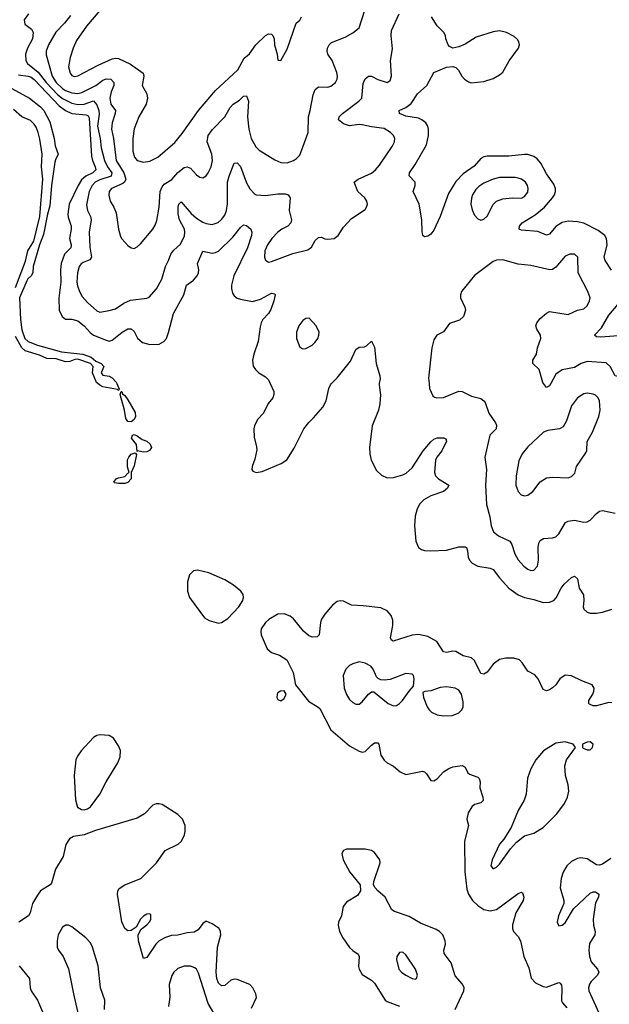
# Model space of a CAD drawing. Header units: inches. Extents: x 1771504 to 1971212, y 471788 to 643615.
# Tile 483 of 587: x 1884737 to 1888513, y 596024 to 602332. Entities that reach past the tile are written whole.
import ezdxf

# ---------------------------------------------------------------- set-up
doc = ezdxf.new("R2010")
doc.units = ezdxf.units.IN
doc.header["$MEASUREMENT"] = 0
doc.layers.add('B8589', color=7, linetype='Continuous')
doc.layers.add('B8680', color=7, linetype='Continuous')

msp = doc.modelspace()

# ---------------------------------------------------------------- linework, layer by layer
at = {"layer": 'B8589', "color": 5}
for points, elevation in [([(1885358.7, 600000), (1885374.9, 599965.1), (1885370, 599955.3), (1885363.2, 599963.2), (1885270, 599979.8), (1885249.8, 599989.8), (1885238.2, 600000)], 280), ([(1886341.5, 600000), (1886364.2, 599950), (1886365, 599930), (1886356.9, 599910), (1886327.7, 599872.3), (1886298, 599810), (1886260.2, 599770), (1886239.7, 599730), (1886235.9, 599710), (1886237.8, 599657.7), (1886254.4, 599594.4), (1886255.1, 599575.1), (1886242.8, 599517.3), (1886226, 599470), (1886223, 599450), (1886230, 599438.8), (1886250.5, 599430.5), (1886290, 599437.4), (1886411.7, 599488.3), (1886447.9, 599512.1), (1886494.3, 599585.7), (1886557, 599710), (1886587.8, 599752.2), (1886618.6, 599781.4), (1886677.2, 599850), (1886699.3, 599890), (1886717.2, 599970), (1886727.2, 599992.8), (1886734.3, 600000)], 320), ([(1887039.9, 600000), (1887038, 599990), (1887048.1, 599928.1), (1887043.1, 599870), (1887034.4, 599830), (1886993.4, 599730), (1886977.2, 599590), (1886978.4, 599550), (1886986.7, 599510), (1887022.9, 599442.9), (1887054.3, 599414.3), (1887090, 599397.3), (1887130, 599399.7), (1887190, 599415.3), (1887212.4, 599427.6), (1887250, 599461.4), (1887321.3, 599570), (1887370, 599626.9), (1887390, 599643.6), (1887410, 599652.7), (1887452.6, 599652.6), (1887466.2, 599646.2), (1887470, 599632), (1887440.7, 599570), (1887409.2, 599530), (1887399.2, 599510), (1887394, 599430), (1887400.3, 599410), (1887419.5, 599390), (1887484.2, 599350), (1887476.5, 599330), (1887451.6, 599310), (1887370, 599281.2), (1887324.7, 599255.3), (1887300.3, 599230), (1887282.7, 599197.3), (1887269.2, 599150.8), (1887265.4, 599090), (1887274.3, 598990), (1887290.4, 598950), (1887310, 598937.3), (1887330, 598931.3), (1887369.1, 598929.1), (1887470, 598933.4), (1887550, 598953.8), (1887590, 598955.6), (1887597.6, 598950), (1887605.3, 598930), (1887608.2, 598888.2), (1887617, 598870), (1887634.9, 598850), (1887671.1, 598831.1), (1887750, 598818.6), (1887768.6, 598808.6), (1887810, 598755.2), (1887870, 598690.2), (1887930, 598647), (1887970, 598629.4), (1888030, 598617), (1888090, 598597.3), (1888130, 598600.2), (1888157.4, 598610), (1888172.9, 598627.1), (1888205, 598690), (1888224.5, 598715.5), (1888270, 598758.9), (1888290, 598766), (1888308.7, 598748.7), (1888320.3, 598690), (1888346.9, 598646.9), (1888350.3, 598610), (1888345.5, 598570), (1888350, 598554.8), (1888370, 598535.8), (1888390, 598530.3), (1888430, 598529.1), (1888470, 598535.2), (1888530, 598556.1)], 320), ([(1887359, 600000), (1887361.5, 599970), (1887382.6, 599922.6), (1887393, 599913), (1887408.9, 599908.9), (1887450, 599912.2), (1887550, 599951.5), (1887570, 599948.9), (1887630, 599919), (1887690, 599904.2), (1887710.2, 599890.2), (1887718.6, 599878.6), (1887740.3, 599810), (1887783.1, 599750), (1887790, 599734), (1887788.4, 599710), (1887748.5, 599670), (1887715.3, 599530), (1887725.3, 599450), (1887720.3, 599350), (1887725.4, 599225.4), (1887747.5, 599147.5), (1887755.4, 599090), (1887770.8, 599050.8), (1887804.1, 599024.1), (1887875.6, 598990), (1887888.1, 598970), (1887907.5, 598910), (1887930, 598872.2), (1887966, 598830), (1887990, 598811.8), (1888010, 598802.6), (1888030, 598804.4), (1888053.7, 598830), (1888059.8, 598870), (1888056.4, 598950), (1888061.3, 598978.7), (1888070, 598996.3), (1888091.4, 599008.6), (1888150, 599012), (1888170, 599019.5), (1888190, 599037.1), (1888232, 599110), (1888250, 599119.6), (1888290, 599126), (1888350, 599111.8), (1888370, 599114), (1888390, 599126.4), (1888430, 599168.4), (1888450, 599182.4), (1888470, 599186.4), (1888550, 599170.4)], 340), ([(1888137.8, 600000), (1888130, 599985.1), (1888110, 599976.2), (1888091.7, 600000)], 340), ([(1888530, 597956.2), (1888510, 597958), (1888430, 597936.8), (1888410, 597936.9), (1888386.1, 597946.1), (1888382, 597950), (1888382.4, 597970), (1888406.6, 598010), (1888413.5, 598030), (1888415.4, 598050), (1888402, 598070), (1888335.8, 598095.8), (1888270, 598128.7), (1888230, 598131.9), (1888197, 598110), (1888170, 598069.6), (1888150, 598051.5), (1888130, 598038.7), (1888110, 598032.7), (1888090, 598041.2), (1888057, 598110), (1888035.6, 598135.6), (1887990, 598158.4), (1887957.7, 598210), (1887937.6, 598230), (1887901.7, 598241.7), (1887850, 598241.1), (1887810, 598232.7), (1887770, 598203.5), (1887730, 598150.8), (1887710, 598138.8), (1887690, 598143.9), (1887650, 598226), (1887630, 598242.7), (1887577.2, 598257.2), (1887530, 598283.1), (1887510, 598285.3), (1887470, 598276.8), (1887450, 598283), (1887407.7, 598347.7), (1887350, 598379.3), (1887290, 598392.1), (1887250, 598389.8), (1887129.3, 598350), (1887117.5, 598357.5), (1887111.8, 598371.8), (1887126.2, 598450), (1887125.9, 598485.9), (1887115.2, 598515.2), (1887090, 598545.7), (1887050, 598563.2), (1886937.5, 598577.5), (1886861.3, 598581.3), (1886810, 598607.6), (1886790, 598609.6), (1886770, 598603.6), (1886739.9, 598580.1), (1886690, 598524.2), (1886670, 598491.8), (1886662.9, 598470), (1886655.3, 598390), (1886641.6, 598378.4), (1886610, 598375.8), (1886586.2, 598386.2), (1886555, 598415), (1886490, 598494), (1886469.6, 598510), (1886430, 598525.3), (1886390, 598522.5), (1886332, 598490), (1886310, 598469.7), (1886283.2, 598430), (1886280.2, 598410), (1886283.6, 598390), (1886322.2, 598302.2), (1886350, 598278.4), (1886400.5, 598260.5), (1886448, 598230), (1886488.7, 598150), (1886504, 598070), (1886585.3, 597965.3), (1886648.4, 597928.4), (1886658.4, 597918.4), (1886730, 597782.4), (1886850, 597680.8), (1886910, 597645.3), (1886930, 597638.7), (1886950, 597643.1), (1886990, 597684.6), (1887010, 597698.3), (1887030, 597698.4), (1887037, 597690), (1887050, 597620.7), (1887070, 597588.2), (1887090.7, 597570), (1887130, 597548.7), (1887172.9, 597512.9), (1887210, 597497.1), (1887316.5, 597516.5), (1887330, 597512.2), (1887341.3, 597501.3), (1887370, 597458), (1887390, 597454.9), (1887410, 597468.4), (1887450, 597512.2), (1887484.7, 597535.3), (1887510, 597544.6), (1887570, 597553), (1887590, 597542.8), (1887607.5, 597507.5), (1887618.3, 597498.3), (1887670, 597478.7), (1887680.4, 597470), (1887684.9, 597450), (1887682.8, 597410), (1887702.9, 597350), (1887704.6, 597330), (1887690, 597314.3), (1887650, 597303.1), (1887631.8, 597290), (1887609.1, 597250), (1887600.5, 597210), (1887610.3, 597170), (1887584.4, 597070), (1887588.3, 596871.6), (1887601.4, 596761.4), (1887610.1, 596730.1), (1887637, 596690), (1887670, 596656), (1887710, 596632.3), (1887750, 596621.8), (1887790, 596631.3), (1887930, 596734), (1887950, 596742), (1887957.3, 596737.3), (1887964.9, 596710), (1887960.3, 596690), (1887913.7, 596610), (1887893.7, 596533.7), (1887893.4, 596510), (1887898.8, 596490), (1887930, 596457.3), (1887943.1, 596430), (1887964.6, 596330), (1887998.3, 596258.3), (1888012.2, 596192.2), (1888040.9, 596160.9), (1888090, 596138), (1888110, 596134.7), (1888190, 596163.7), (1888198.6, 596158.6), (1888206.1, 596146.1), (1888207.8, 596130), (1888206.5, 596046.5), (1888212.8, 596032.7), (1888240.4, 596000.4)], 320), ([(1886221.6, 595998.4), (1886252.3, 596067.7), (1886249.8, 596090), (1886229.8, 596130), (1886210.8, 596150.8), (1886130, 596183.5), (1886110, 596186), (1886090, 596178.3), (1886050, 596145.1), (1886030, 596141.5), (1886010, 596159.7), (1885999.3, 596190), (1885995, 596230), (1886003.4, 596390), (1886024.7, 596470), (1886023.5, 596490), (1886014.7, 596510), (1885970, 596540.5), (1885930, 596556), (1885910, 596541.2), (1885879.1, 596500.9), (1885854, 596486), (1885810, 596481.1), (1885750, 596466.6), (1885710, 596463.9), (1885670, 596450.9), (1885630, 596430.9), (1885607.9, 596410), (1885550, 596324.5), (1885530, 596318), (1885498.7, 596430), (1885495.1, 596470), (1885513.8, 596506.2), (1885550, 596533), (1885570, 596554), (1885577.4, 596570), (1885576.3, 596596.3), (1885570, 596602.7), (1885550, 596600.7), (1885530, 596589.4), (1885510.6, 596570), (1885482, 596518), (1885450, 596497.2), (1885430, 596494), (1885410, 596509), (1885391.6, 596551.6), (1885363.6, 596730), (1885364.5, 596750), (1885374, 596766), (1885409.8, 596790.2), (1885512, 596830), (1885612.8, 596930), (1885668, 597010), (1885751.3, 597050), (1885772.2, 597070), (1885791.4, 597108.6), (1885796.8, 597130), (1885797.1, 597170), (1885779.8, 597210), (1885750, 597240.5), (1885650, 597303.6), (1885630, 597309.1), (1885611.7, 597308.3), (1885590, 597299.3), (1885536.4, 597243.6), (1885490, 597217), (1885222.4, 597137.6), (1885150, 597109.6), (1885081.4, 597098.6), (1885056.7, 597083.3), (1885032.1, 597047.9), (1885015.5, 596970), (1884965.7, 596890), (1884940.3, 596799.7), (1884931.3, 596788.7), (1884870.4, 596750), (1884850, 596723.6), (1884817.8, 596670), (1884804.4, 596610), (1884792.9, 596590), (1884732, 596550)], 320), ([(1887526, 595990), (1887580.4, 596110), (1887583.5, 596130), (1887572.9, 596152.9), (1887526.5, 596206.5), (1887499.2, 596290), (1887454.7, 596350), (1887453.5, 596370), (1887464.5, 596410), (1887462.5, 596430), (1887445.8, 596470), (1887426, 596490), (1887402.9, 596502.9), (1887304.2, 596544.2), (1887230, 596586.4), (1887137.7, 596617.7), (1887120.7, 596630), (1887077, 596710), (1887029.4, 596750), (1887012.3, 596770), (1887003.7, 596790), (1887005.1, 596810), (1887045.6, 596930), (1887042.4, 596950), (1887010, 596996.9), (1886989, 597010), (1886950, 597018.3), (1886830, 597017.6), (1886810, 597009.2), (1886799.3, 596990), (1886808.2, 596950), (1886850.4, 596870), (1886916.4, 596790), (1886920.3, 596750), (1886899.5, 596720.5), (1886830, 596677.3), (1886809.4, 596650.6), (1886798.6, 596590), (1886779.3, 596550), (1886776.8, 596530), (1886784.2, 596490), (1886805.6, 596450), (1886850, 596388.9), (1886870, 596368.1), (1886904.8, 596344.8), (1886910.4, 596330), (1886906.8, 596266.8), (1886910.3, 596250), (1886930, 596215.5), (1886990, 596178.3), (1887010, 596158.9), (1887078, 596050), (1887090, 596041), (1887170, 596013.1)], 320), ([(1888522, 596958), (1888470, 596922.7), (1888450, 596916), (1888430, 596918), (1888370, 596955.4), (1888330, 596962.3), (1888310, 596958), (1888270, 596938.2), (1888240.7, 596910), (1888217.7, 596870), (1888203.9, 596830), (1888199, 596770), (1888221.1, 596690), (1888221.3, 596670), (1888186.5, 596590), (1888179.3, 596550), (1888190, 596527.7), (1888210, 596530.6), (1888230, 596546.4), (1888284.5, 596635.5), (1888390, 596735.8), (1888410, 596744.4), (1888423.8, 596743.8), (1888444.9, 596730), (1888444.4, 596710), (1888425.4, 596674.6), (1888421.6, 596658.4), (1888409.6, 596570.4), (1888411.3, 596531.3), (1888421.6, 596490), (1888419.7, 596470), (1888386.8, 596413.2), (1888382.1, 596370), (1888385.1, 596330), (1888396.1, 596296.1), (1888436.2, 596250), (1888445.4, 596230), (1888438, 596210), (1888396.1, 596170), (1888386.6, 596153.4), (1888380.2, 596130), (1888381.2, 596110), (1888445.8, 595970)], 340), ([(1885279.2, 595990), (1885281.1, 596050), (1885254.7, 596130), (1885238.9, 596270), (1885204, 596390), (1885190, 596418), (1885159.5, 596450), (1885070, 596520.7), (1885050, 596531.8), (1885031.7, 596531.7), (1885010, 596518.4), (1884982.8, 596470), (1884976.9, 596430), (1884977.6, 596390), (1884986, 596370), (1885014.4, 596330), (1885050.2, 596250.2), (1885081.8, 596090), (1885150.2, 595790)], 340), ([(1884733.7, 596270), (1884799.5, 596190), (1884802.8, 596130), (1884810.2, 596110.2), (1884850.2, 596050), (1884901.3, 595930)], 320), ([(1886000.7, 595930), (1885944.1, 596030), (1885882.7, 596222.7), (1885870, 596249.6), (1885857.9, 596257.9), (1885830, 596267.6), (1885790, 596267.7), (1885750, 596253.5), (1885723.6, 596230), (1885711.2, 596208.8), (1885694.6, 596150), (1885697.3, 596070), (1885689.1, 596010.9)], 340)]:
    msp.add_lwpolyline(points, dxfattribs=dict(at, elevation=elevation))
for points, elevation in [([(1885450, 599754.7), (1885430, 599756.9), (1885416.9, 599776.9), (1885408.5, 599830), (1885379.6, 599930), (1885386, 599950), (1885390.1, 599950.1), (1885395.2, 599935.2), (1885410, 599923.7), (1885430, 599896.5), (1885475.8, 599815.8), (1885479, 599790), (1885470, 599769.5)], 280), ([(1888370, 599939.2), (1888350, 599934.5), (1888310, 599909.8), (1888270, 599858.9), (1888238.3, 599761.7), (1888217.5, 599722.5), (1888194.8, 599710), (1888119.2, 599700.8), (1888090.8, 599689.2), (1887990, 599594.5), (1887954, 599550), (1887934.1, 599505.9), (1887917.2, 599410), (1887914.3, 599350), (1887928.3, 599308.3), (1887947.8, 599287.8), (1887970, 599280.4), (1887990, 599284.9), (1888022.4, 599310), (1888070, 599371.7), (1888110, 599397.4), (1888150, 599401.7), (1888250, 599397), (1888270, 599404.9), (1888292.5, 599427.5), (1888302.9, 599470), (1888362.8, 599557.2), (1888368.1, 599571.9), (1888371.6, 599630), (1888405.3, 599690), (1888446.6, 599790), (1888454, 599830), (1888449.6, 599890), (1888440.5, 599910), (1888425.3, 599925.3), (1888410, 599933.5)], 360), ([(1885530, 599561), (1885490.9, 599569.1), (1885490, 599566), (1885485.4, 599610), (1885452.3, 599650), (1885459, 599670), (1885470, 599674), (1885490, 599666), (1885522, 599642), (1885550.9, 599630.9), (1885571.9, 599611.9), (1885581.5, 599590), (1885568.3, 599571.7), (1885550, 599563.5)], 280), ([(1885370, 599359.7), (1885344.7, 599364.7), (1885339.3, 599370), (1885355.1, 599390), (1885370, 599397.4), (1885410, 599404.2), (1885430, 599427.3), (1885438, 599430), (1885426.5, 599466.5), (1885428.1, 599511.9), (1885435.4, 599530), (1885450, 599548.5), (1885475.9, 599555.9), (1885485.4, 599545.4), (1885470, 599472.7), (1885451.7, 599430), (1885450.8, 599390), (1885430, 599366), (1885410, 599359.8)], 280), ([(1885875.1, 598804.9), (1885850, 598801.6), (1885825, 598775), (1885811.1, 598730), (1885812, 598670), (1885823.8, 598630), (1885920.5, 598500.5), (1885950, 598482.9), (1886010, 598465.8), (1886030, 598470.2), (1886070, 598495), (1886140.3, 598570), (1886164.8, 598610), (1886170.8, 598630), (1886168.4, 598650), (1886152.8, 598670), (1886105.1, 598710), (1886050, 598742.4), (1885948.3, 598788.3)], 320), ([(1886910, 598217.6), (1886870, 598205.1), (1886850, 598193.6), (1886824.9, 598170), (1886807.9, 598130), (1886814.4, 598050), (1886830, 598008.4), (1886850, 597977.6), (1886870, 597957), (1886890, 597945.7), (1886910, 597947), (1886930, 597962.4), (1886970, 598010.5), (1886990, 598025.5), (1887005.2, 598025.2), (1887096.4, 597950), (1887130, 597936.5), (1887150, 597938), (1887169.5, 597950), (1887187.6, 597970), (1887230, 598030.8), (1887258, 598062), (1887263.7, 598110), (1887258, 598130), (1887250, 598138), (1887210, 598144.2), (1887110, 598105.1), (1887070, 598099.5), (1887050, 598103.7), (1887031.9, 598111.9), (1887022.4, 598122.4), (1886999.6, 598170), (1886984.5, 598190), (1886950, 598209.7)], 340), ([(1887470, 598058), (1887430, 598052.8), (1887370, 598031.5), (1887331.1, 598028.9), (1887318, 598022), (1887322.8, 597990), (1887346.7, 597930), (1887358.4, 597910), (1887375, 597895), (1887410, 597878.5), (1887450, 597872.2), (1887505.5, 597874.5), (1887530, 597883.7), (1887548.3, 597891.7), (1887569.4, 597910), (1887577.6, 597930), (1887577.4, 597962.6), (1887567.2, 598010), (1887550, 598036.4), (1887525.2, 598050)], 340), ([(1886430, 598032.7), (1886406, 598030), (1886390, 598019.3), (1886384.9, 598010), (1886384.4, 597990), (1886390, 597976), (1886410, 597968.2), (1886430, 597984), (1886442.7, 598010)], 320), ([(1885250, 597751.2), (1885230, 597745.7), (1885210, 597732.8), (1885130, 597647), (1885106.7, 597613.3), (1885096.8, 597590), (1885084.6, 597490), (1885094.6, 597334.6), (1885102, 597302), (1885107.9, 597287.9), (1885132.1, 597272.1), (1885150, 597270.3), (1885170, 597275.2), (1885190, 597289), (1885249.9, 597370.1), (1885289.9, 597450), (1885364.3, 597570), (1885381.2, 597610), (1885383, 597650), (1885370, 597680.4), (1885338.2, 597730), (1885310, 597745)], 320), ([(1888230, 597704.7), (1888170, 597696.9), (1888092.1, 597647.9), (1888042.6, 597590), (1888010, 597532.7), (1887987.9, 597472.1), (1887979.6, 597370), (1887967.3, 597332.7), (1887930, 597266.6), (1887884.2, 597155.8), (1887837.8, 597082.3), (1887810, 597049.2), (1887762.4, 596950), (1887754.8, 596910), (1887770, 596891), (1887790, 596902), (1887810, 596920.7), (1887880.1, 597019.9), (1887917.4, 597062.6), (1887970, 597102.4), (1888030, 597119.3), (1888090, 597155.8), (1888176.4, 597243.6), (1888225.7, 597310), (1888244.7, 597350), (1888254.5, 597390), (1888249.8, 597429.8), (1888232.8, 597490), (1888228.2, 597551.8), (1888238.7, 597590), (1888295.3, 597670), (1888282, 597690)], 340), ([(1888390, 597706), (1888370, 597702.7), (1888341, 597690), (1888341, 597670), (1888345.8, 597665.8), (1888370, 597654.8), (1888390, 597654.8), (1888405.2, 597670), (1888409.2, 597690)], 340), ([(1887190, 596357.6), (1887170, 596355.6), (1887152.4, 596330), (1887150.4, 596310), (1887165.7, 596250), (1887183, 596230), (1887210.7, 596210), (1887250, 596188.9), (1887270, 596186), (1887277.2, 596190), (1887285.1, 596210), (1887271.1, 596250), (1887210, 596340.9)], 340)]:
    msp.add_lwpolyline(points, close=True, dxfattribs=dict(at, elevation=elevation))
at = {"layer": 'B8680', "color": 5}
for points, elevation in [([(1885061.3, 602358.7), (1885024.8, 602310), (1884969.2, 602250.8), (1884920.5, 602170), (1884906.4, 602130), (1884905.6, 602105.6), (1884945.3, 601970), (1884970.9, 601930), (1885010, 601890.5), (1885030, 601877.4), (1885070, 601862.5), (1885110, 601858.4), (1885135.2, 601864.8), (1885224, 601910), (1885270, 601945.1), (1885290, 601953.4), (1885321.3, 601950), (1885339.7, 601930), (1885339, 601910), (1885322.9, 601870), (1885313.9, 601830), (1885319.8, 601790), (1885349.3, 601749.3), (1885348.7, 601730), (1885328, 601670), (1885325.3, 601630), (1885338.1, 601570), (1885355.3, 601430), (1885404, 601350), (1885416.6, 601310), (1885408.2, 601291.8), (1885397.5, 601282.5), (1885324.2, 601250), (1885310.2, 601230), (1885307, 601207), (1885317.2, 601170), (1885340.7, 601130), (1885354.9, 601094.9), (1885368.9, 600990), (1885382, 600942), (1885390, 600926.8), (1885430, 600884.7), (1885450.7, 600870.7), (1885470, 600866.8), (1885490, 600877.3), (1885510, 600896.3), (1885589.8, 600990.2), (1885604.9, 601015.1), (1885615, 601044.9), (1885629.8, 601130.2), (1885635.9, 601230), (1885650, 601260.9), (1885662.9, 601277.1), (1885711.9, 601308.1), (1885750, 601351.9), (1885790, 601384.5), (1885810, 601389.1), (1885830, 601379.6), (1885870, 601338.7), (1885890, 601323.7), (1885910, 601318.4), (1885930, 601330.5), (1885944.2, 601350), (1885964, 601390), (1885971.9, 601430), (1885967.6, 601470), (1885937.3, 601550), (1885943.2, 601590), (1885971.2, 601628.8), (1886050, 601709.2), (1886083.9, 601770), (1886103.8, 601790), (1886143.8, 601816.2), (1886170, 601842), (1886190, 601843.8), (1886201.8, 601810), (1886195.2, 601710), (1886203.5, 601630), (1886220.2, 601570), (1886250, 601517.1), (1886270, 601495.8), (1886370, 601434.6), (1886410, 601416), (1886450, 601414.9), (1886490, 601429.1), (1886510, 601442.6), (1886530, 601463.8), (1886538.2, 601481.8), (1886583.5, 601610), (1886586.3, 601710), (1886598, 601750), (1886616.2, 601850), (1886630, 601884.4), (1886650, 601901.1), (1886710, 601898.7), (1886730, 601905.3), (1886758.7, 601930), (1886769.6, 601950), (1886772.8, 601970), (1886767.3, 601992.7), (1886738.5, 602070), (1886709.7, 602110), (1886705.1, 602130), (1886707.2, 602150), (1886717.7, 602170), (1886733.5, 602186.5), (1886820.8, 602219.2), (1886870, 602246.7), (1886910, 602279.3), (1886946.5, 602393.5)], 360), ([(1885287.2, 602432.8), (1885164.6, 602290), (1885100.9, 602199.1), (1885078.2, 602150), (1885059.8, 602090), (1885048.7, 602030), (1885059.1, 601990), (1885070, 601974.9), (1885080.7, 601970), (1885090, 601967.3), (1885110, 601971.3), (1885240.4, 602039.6), (1885330, 602082), (1885350, 602085.7), (1885370, 602083), (1885447.3, 602047.3), (1885527.2, 601990), (1885531.2, 601970), (1885520.9, 601910), (1885550, 601857.1), (1885555.3, 601830), (1885545.7, 601790), (1885500.2, 601710), (1885470, 601632.7), (1885461, 601570), (1885461.5, 601490), (1885471.1, 601451.1), (1885490, 601430.3), (1885530, 601418.3), (1885570, 601425.7), (1885620.5, 601450), (1885730, 601546), (1885776.7, 601603.4), (1885880.9, 601750), (1885990, 601877.3), (1886134.8, 602010), (1886174.5, 602085.5), (1886207.8, 602112.2), (1886248.7, 602170), (1886310, 602230.2), (1886330, 602240.8), (1886350, 602238.7), (1886358, 602230), (1886366.5, 602210), (1886368.2, 602170), (1886384.9, 602110), (1886390, 602072), (1886410, 602071), (1886450, 602142.8), (1886508, 602310), (1886530.8, 602329.2), (1886540.9, 602350)], 380), ([(1884792.6, 602370), (1884766.5, 602330), (1884770, 602303.8), (1884811.4, 602271.4), (1884822.3, 602250), (1884818.7, 602210), (1884786, 602150), (1884773.1, 602110), (1884775.4, 602070), (1884786.5, 602050), (1884854.6, 601994.6), (1884905.4, 601930), (1884981.2, 601850), (1885010, 601826.2), (1885070, 601796.9), (1885110, 601789.4), (1885150, 601790.4), (1885210, 601811.6), (1885230, 601787.2), (1885243.2, 601750), (1885245.4, 601725.4), (1885234.1, 601650), (1885251.8, 601570), (1885258.8, 601510), (1885280.4, 601430), (1885300.1, 601390), (1885326.8, 601350), (1885322.5, 601330), (1885250, 601306.1), (1885219.2, 601290), (1885201.7, 601270), (1885182.1, 601230), (1885165.6, 601145.6), (1885170.9, 601110), (1885190.9, 601070), (1885194.1, 601050), (1885182, 600970), (1885186.3, 600873.7), (1885195.9, 600810), (1885186.7, 600793.3), (1885143, 600777), (1885130, 600768.3), (1885117.8, 600750), (1885106.7, 600710), (1885103.7, 600650), (1885106.6, 600626.6), (1885119.3, 600590), (1885137.6, 600557.6), (1885170, 600520.8), (1885230, 600466.9), (1885250, 600457.8), (1885310, 600468.6), (1885350, 600480.2), (1885403.8, 600516.2), (1885445.8, 600534.2), (1885550, 600546.7), (1885566.9, 600553.1), (1885613.3, 600606.7), (1885646.8, 600670), (1885669.7, 600749.8), (1885690.5, 600789.5), (1885704.6, 600830), (1885724.8, 600855.2), (1885766.7, 600893.3), (1885792.7, 600947.3), (1885795.2, 600970), (1885791.7, 600990), (1885761.1, 601050), (1885751.7, 601088.3), (1885750.8, 601130), (1885756.9, 601150), (1885770, 601165.3), (1885835.5, 601090), (1885870, 601059.8), (1885910, 601033.6), (1885930, 601025.3), (1885970, 601020.2), (1886006.8, 601033.2), (1886030, 601051.3), (1886050, 601079.5), (1886060.5, 601110), (1886067.4, 601152.6), (1886067.8, 601290), (1886078.2, 601330), (1886110, 601412.4), (1886130, 601414.3), (1886150, 601390.2), (1886190, 601286), (1886210, 601247.4), (1886237.4, 601217.4), (1886250.2, 601210.2), (1886310, 601205), (1886390, 601215.7), (1886436.6, 601216.6), (1886457.1, 601210), (1886468.8, 601190), (1886462.3, 601110), (1886476.5, 601050), (1886473.7, 601030), (1886454.4, 601010), (1886416.4, 600990), (1886390, 600969.7), (1886351.6, 600930), (1886323.2, 600890), (1886306.2, 600850), (1886305.5, 600810), (1886310.3, 600790.3), (1886330, 600778.4), (1886350, 600781.7), (1886486.2, 600833.8), (1886582.5, 600857.5), (1886605.7, 600874.3), (1886630, 600917.1), (1886650, 600935.8), (1886670, 600938.9), (1886690, 600928.8), (1886710, 600926), (1886750, 600930.4), (1886776.2, 600950), (1886810, 601002.8), (1886862.4, 601057.6), (1886950, 601116.4), (1886958.5, 601130), (1886963.5, 601150), (1886960.4, 601170), (1886947.6, 601190), (1886901.6, 601230), (1886879, 601290), (1886904, 601310), (1886990, 601347.7), (1887015.8, 601370), (1887040.6, 601399.4), (1887121.7, 601518.3), (1887137.6, 601550), (1887139.1, 601570), (1887131.1, 601590), (1887112.2, 601610), (1887070, 601635.2), (1886990, 601644.8), (1886930, 601658.8), (1886910, 601660.2), (1886850, 601651.3), (1886810, 601665), (1886778.3, 601690), (1886783.1, 601710), (1886804.2, 601730), (1886909.7, 601810), (1886926.9, 601830), (1886936.7, 601923.3), (1886950, 601952), (1886969.6, 601970), (1886990, 601969), (1887030, 601949.2), (1887090, 601929), (1887110, 601943), (1887118.5, 601970), (1887110.7, 602070), (1887124, 602144), (1887114.8, 602230), (1887117, 602263), (1887166.8, 602370)], 340), ([(1888526.2, 600726.1), (1888486.3, 600790), (1888480.2, 600810), (1888498.2, 600890), (1888495.8, 600930), (1888483.1, 600950), (1888441.9, 600981.9), (1888350, 601027.8), (1888310, 601036.8), (1888250, 601040.2), (1888210, 601033.2), (1888170, 601006), (1888130, 600956.9), (1888110, 600951.1), (1888054.9, 600974.9), (1887950, 600983.1), (1887935.1, 600990), (1887937.4, 601010), (1887955.4, 601030), (1888038.3, 601081.7), (1888098.1, 601130), (1888148.5, 601190), (1888162.2, 601210), (1888169, 601230), (1888168.8, 601250), (1888158.3, 601278.3), (1888110, 601345.1), (1888073.4, 601413.4), (1888050, 601441.1), (1888030, 601455.3), (1887990, 601468.7), (1887970, 601468.6), (1887870, 601457.1), (1887730, 601456.5), (1887710, 601452.2), (1887690, 601441.4), (1887646.8, 601393.2), (1887576.1, 601343.9), (1887530, 601295.1), (1887482.2, 601217.8), (1887429.3, 601070.7), (1887390, 600983.7), (1887370, 600958), (1887350, 600945.2), (1887330, 600941.2), (1887319, 600950), (1887314, 600974), (1887312, 601050), (1887294.7, 601150), (1887257.6, 601230), (1887269.6, 601270), (1887269.6, 601290), (1887232, 601332), (1887233.6, 601350), (1887270, 601404.4), (1887342, 601530), (1887355.6, 601590), (1887355.1, 601630), (1887349.8, 601650), (1887337.7, 601670), (1887312.6, 601690), (1887290, 601699.8), (1887210, 601712.9), (1887169.5, 601730), (1887166, 601750), (1887210, 601768.9), (1887244.8, 601795.2), (1887283.7, 601856.3), (1887345.1, 601910), (1887390, 601993.4), (1887470, 602027.3), (1887510, 602031.3), (1887530, 602026), (1887548, 602008), (1887568.4, 601970), (1887586.4, 601950), (1887610, 601933.4), (1887628.2, 601928.2), (1887710, 601935.6), (1887770, 601954.7), (1887810, 601977.6), (1887830, 601994.9), (1887872, 602068), (1887931.4, 602148.6), (1887937.7, 602170), (1887933.7, 602190), (1887925, 602205), (1887904.1, 602224.1), (1887854, 602250), (1887810, 602261), (1887770, 602254.5), (1887660.6, 602219.4), (1887590, 602174.5), (1887550, 602157), (1887510, 602148.7), (1887490, 602159), (1887481.2, 602170), (1887465.2, 602210), (1887464, 602230), (1887453.2, 602250), (1887411.4, 602291.4), (1887374, 602350)], 320), ([(1884730, 601979.1), (1884791, 601969), (1884810, 601963), (1884830, 601948.9), (1884990, 601778.8), (1885029.1, 601749.1), (1885070.4, 601730.4), (1885162.3, 601722.3), (1885175.4, 601715.4), (1885182.1, 601702.1), (1885197.2, 601457.2), (1885202.2, 601430), (1885220.1, 601390), (1885223.6, 601370), (1885205.1, 601350), (1885160.1, 601330), (1885133.2, 601306.8), (1885110.5, 601270), (1885054.2, 601150), (1885045.4, 601085.4), (1885047.1, 601067.1), (1885067.2, 601010), (1885067.3, 600990), (1885055, 600930), (1885066.9, 600890), (1885063.5, 600870), (1885023.1, 600830), (1885003.3, 600770), (1884998.9, 600730), (1884999.7, 600650), (1884987.3, 600547.3), (1884990.2, 600470), (1885009.3, 600430), (1885030, 600413.4), (1885070, 600413.9), (1885110, 600401.7), (1885150, 600370.1), (1885187.9, 600327.9), (1885210, 600310.1), (1885290, 600277.6), (1885310, 600272.6), (1885330, 600278.2), (1885393.7, 600330), (1885430, 600350.2), (1885450, 600352.3), (1885470, 600334.4), (1885491.1, 600291.1), (1885524.2, 600264.2), (1885570, 600251.6), (1885630, 600253.1), (1885659.6, 600270), (1885676, 600290), (1885690, 600326.8), (1885721.3, 600450), (1885787.6, 600570), (1885805.8, 600630), (1885850, 600663.5), (1885872.3, 600690), (1885881.5, 600710), (1885883.5, 600730), (1885876.4, 600770), (1885910, 600848.2), (1885970, 600836.6), (1885990, 600839.3), (1886010, 600849.2), (1886101.1, 600938.9), (1886150, 601001.3), (1886170, 601018), (1886190, 601012.4), (1886217.6, 600990), (1886222.8, 600970), (1886221.4, 600950), (1886195.7, 600870), (1886107.5, 600690), (1886093.8, 600630), (1886092.8, 600610), (1886100.1, 600580.1), (1886110, 600563.7), (1886130, 600548), (1886150, 600540.7), (1886227.4, 600527.4), (1886279.1, 600540.9), (1886350, 600580.3), (1886370, 600576), (1886372.4, 600570), (1886365.3, 600530), (1886345.4, 600474.6), (1886330, 600449.5), (1886293, 600410), (1886283.8, 600390), (1886276.4, 600363.6), (1886264.4, 600270), (1886235.5, 600190), (1886227.7, 600150), (1886232.8, 600112.8), (1886247.3, 600090), (1886267.3, 600070), (1886310, 600044.6), (1886330, 600025.3), (1886341.5, 600000)], 320), ([(1884686.4, 601890), (1884799.4, 601830), (1884870, 601774.1), (1884890.6, 601750), (1884930, 601677.3), (1884957.6, 601570), (1884964.4, 601524.4), (1884984, 601470), (1884965.3, 601434.7), (1884961.7, 601418.3), (1884941.4, 601270), (1884930, 601139.5), (1884914.8, 601085.2), (1884890, 600955.1), (1884862.9, 600890), (1884824.1, 600750), (1884820.8, 600710), (1884810.2, 600690), (1884789.4, 600670.6), (1884782.3, 600657.7), (1884736.5, 600550), (1884741.5, 600410), (1884750, 600344.7), (1884770.7, 600290), (1884790.8, 600270), (1884850, 600247.2), (1885003.8, 600203.8), (1885140.7, 600190), (1885195.5, 600170), (1885224.8, 600144.8), (1885259, 600130), (1885275.8, 600110), (1885259.5, 600070), (1885262.8, 600062.8), (1885270, 600054.9), (1885310, 600047.9), (1885330, 600038.3), (1885354, 600010), (1885358.7, 600000)], 280), ([(1884710, 600617), (1884774.2, 600785.8), (1884788.8, 600850), (1884826.7, 600913.3), (1884866.3, 601070), (1884884.5, 601310), (1884875.8, 601390), (1884881.5, 601470), (1884866.7, 601566.7), (1884855.6, 601610), (1884843.3, 601643.3), (1884830, 601662.7), (1884806.2, 601686.2), (1884750, 601709.4), (1884696.8, 601756.8)], 280), ([(1888091.7, 600000), (1888086.6, 600006.6), (1888062.7, 600090), (1888022.6, 600130), (1888022.7, 600150), (1888045.6, 600190), (1888052.9, 600230), (1888075.3, 600290), (1888072.9, 600310), (1888049.1, 600349.1), (1888042.4, 600370), (1888048.5, 600390), (1888070, 600417.4), (1888110, 600452), (1888130, 600461.7), (1888250, 600442), (1888310, 600470.4), (1888350, 600479.3), (1888370, 600499.3), (1888385.4, 600530), (1888389.6, 600549.6), (1888375.8, 600590), (1888313.8, 600710), (1888311.1, 600810), (1888290, 600829.7), (1888261, 600830), (1888230, 600816), (1888170, 600745.7), (1888150, 600732), (1888131.1, 600728.9), (1888010, 600756.5), (1887930, 600766.4), (1887830, 600792.3), (1887790, 600791.1), (1887770, 600781.6), (1887650, 600692.3), (1887566.4, 600590), (1887559.3, 600570), (1887559.5, 600550), (1887588.2, 600490), (1887592.4, 600470), (1887578, 600430), (1887553.2, 600406.8), (1887490, 600386.2), (1887450, 600332.4), (1887409.3, 600310.7), (1887390, 600280.9), (1887375.5, 600230), (1887355.9, 600035.9), (1887359, 600000)], 340), ([(1888570, 600306.3), (1888458, 600298), (1888430, 600300.9), (1888417.2, 600310), (1888462, 600358), (1888510, 600438.5), (1888569.8, 600510)], 320), ([(1885238.2, 600000), (1885228.5, 600008.5), (1885202.6, 600070), (1885207.3, 600110), (1885190, 600129.5), (1885110, 600156.9), (1885090, 600154.7), (1885057.6, 600142.4), (1885030, 600140.9), (1884970, 600159.8), (1884910, 600162.1), (1884862.8, 600182.8), (1884770.8, 600210), (1884749.6, 600230), (1884710, 600301.5)], 280), ([(1886734.3, 600000), (1886770, 600036.4), (1886855.9, 600144.1), (1886890, 600218.8), (1886910, 600234), (1886944, 600236), (1886958, 600242), (1886990, 600272), (1887010, 600234), (1887020.4, 600130), (1887043.8, 600050), (1887045.5, 600030), (1887039.9, 600000)], 320), ([(1888679.3, 600000), (1888650, 600009.8), (1888610, 600036), (1888549.9, 600049.9), (1888517.6, 600110), (1888492.8, 600132.8), (1888370, 600142.5), (1888332.7, 600130), (1888290, 600103.7), (1888210, 600087.6), (1888170, 600061.3), (1888137.8, 600000)], 340)]:
    msp.add_lwpolyline(points, dxfattribs=dict(at, elevation=elevation))
at = {"layer": 'B8680', "color": 5, "elevation": 340}
for points in [[(1887810, 601321.4), (1887770, 601310.6), (1887710, 601283.4), (1887677.3, 601262.7), (1887657.2, 601242.8), (1887637.3, 601210), (1887629.3, 601189.3), (1887626.3, 601150), (1887634, 601114), (1887650, 601079.3), (1887670, 601055.8), (1887690, 601046.7), (1887710, 601053.7), (1887730, 601072.4), (1887770, 601147), (1887790.6, 601169.4), (1887830, 601183.9), (1887890, 601190.2), (1887950, 601189.1), (1887970, 601199.5), (1887990, 601227.7), (1887992.9, 601250), (1887988.7, 601270), (1887976.8, 601290), (1887951.2, 601310), (1887930, 601317.3), (1887910, 601321)], [(1886590, 600419.5), (1886570, 600418.4), (1886550, 600405.1), (1886524, 600370), (1886509.1, 600330), (1886510.3, 600290), (1886530, 600234), (1886550, 600223), (1886570, 600224.4), (1886610, 600246.4), (1886630, 600266), (1886646.3, 600290), (1886653.5, 600310), (1886654.2, 600330), (1886635.4, 600370)]]:
    msp.add_lwpolyline(points, close=True, dxfattribs=at)

doc.saveas('drawing.dxf')
